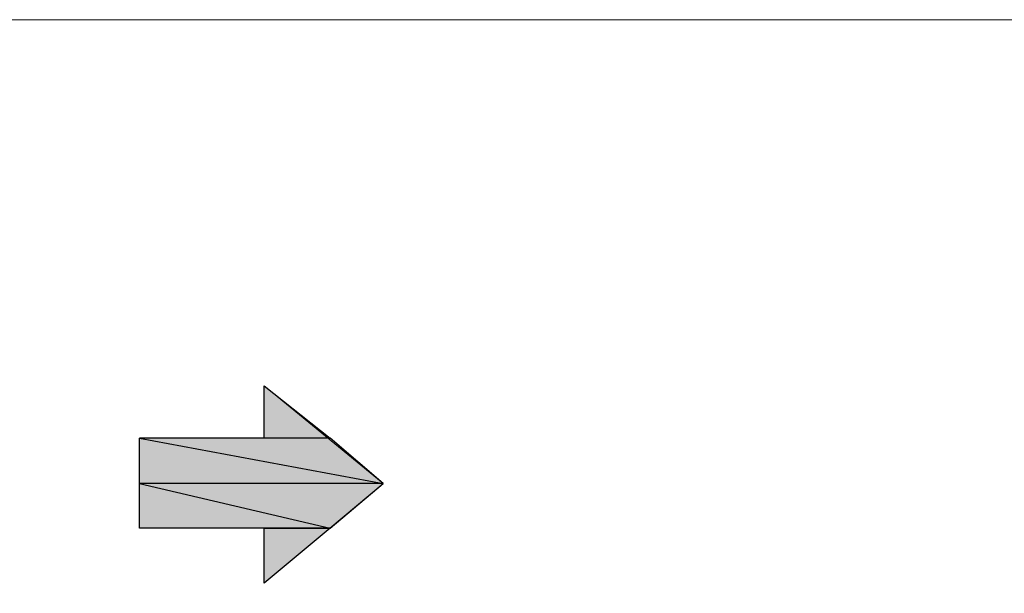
# Model space of a CAD drawing. Header units: millimetres. Extents: x 1114507 to 93926427, y 174473 to 817039.
# Tile 430 of 483: x 2212393 to 2215130, y 771215 to 772809. Entities that reach past the tile are written whole.
import ezdxf

# ---------------------------------------------------------------- set-up
doc = ezdxf.new("R2010")
doc.units = ezdxf.units.MM

msp = doc.modelspace()

# ---------------------------------------------------------------- hatches: boundary and pattern name
at = {"true_color": 0x636466}
for points in [[(2213073, 771791.3), (2213256.5, 771646.6), (2213073, 771646.6)], [(2213073, 771396), (2213256.5, 771396), (2213073, 771243.5)]]:
    msp.add_hatch(color=251, dxfattribs=at).paths.add_polyline_path(points)
h = msp.add_hatch(color=251, dxfattribs=at)
h.paths.add_polyline_path([(2213256.5, 771646.6), (2212726.8, 771646.6), (2213403.8, 771520)])
h.paths.add_polyline_path([(2212726.8, 771646.6), (2213403.8, 771520), (2212726.8, 771520)])
h = msp.add_hatch(color=251, dxfattribs=at)
h.paths.add_polyline_path([(2213403.8, 771520), (2212726.8, 771520), (2213256.5, 771396)])
h.paths.add_polyline_path([(2212726.8, 771520), (2213256.5, 771396), (2212726.8, 771396)])

# ---------------------------------------------------------------- linework, layer by layer
at = {"color": 7, "linetype": 'Continuous', "lineweight": 9, "elevation": -2718483}
msp.add_lwpolyline([(2210427, 772809.4), (2229627.9, 772809.4), (2229626.2, 763992.8), (2210427, 763992.8)], close=True, dxfattribs=at)
at = {"color": 7, "linetype": 'Continuous', "lineweight": 20, "elevation": -2718483}
msp.add_lwpolyline([(2213403.8, 771520), (2213073, 771243.5), (2213073, 771396), (2212726.8, 771396), (2212726.8, 771646.6), (2213073, 771646.6), (2213073, 771791.3)], close=True, dxfattribs=at)
at = {"color": 251, "linetype": 'Continuous', "lineweight": -2, "true_color": 0x636466, "elevation": -2718483}
for points in [[(2213073, 771791.3), (2213256.5, 771646.6), (2213073, 771646.6)], [(2213256.5, 771646.6), (2212726.8, 771646.6), (2213403.8, 771520)], [(2212726.8, 771646.6), (2213403.8, 771520), (2212726.8, 771520)], [(2213403.8, 771520), (2212726.8, 771520), (2213256.5, 771396)], [(2212726.8, 771520), (2213256.5, 771396), (2212726.8, 771396)], [(2213073, 771396), (2213256.5, 771396), (2213073, 771243.5)]]:
    msp.add_lwpolyline(points, close=True, dxfattribs=at)

doc.saveas('drawing.dxf')
